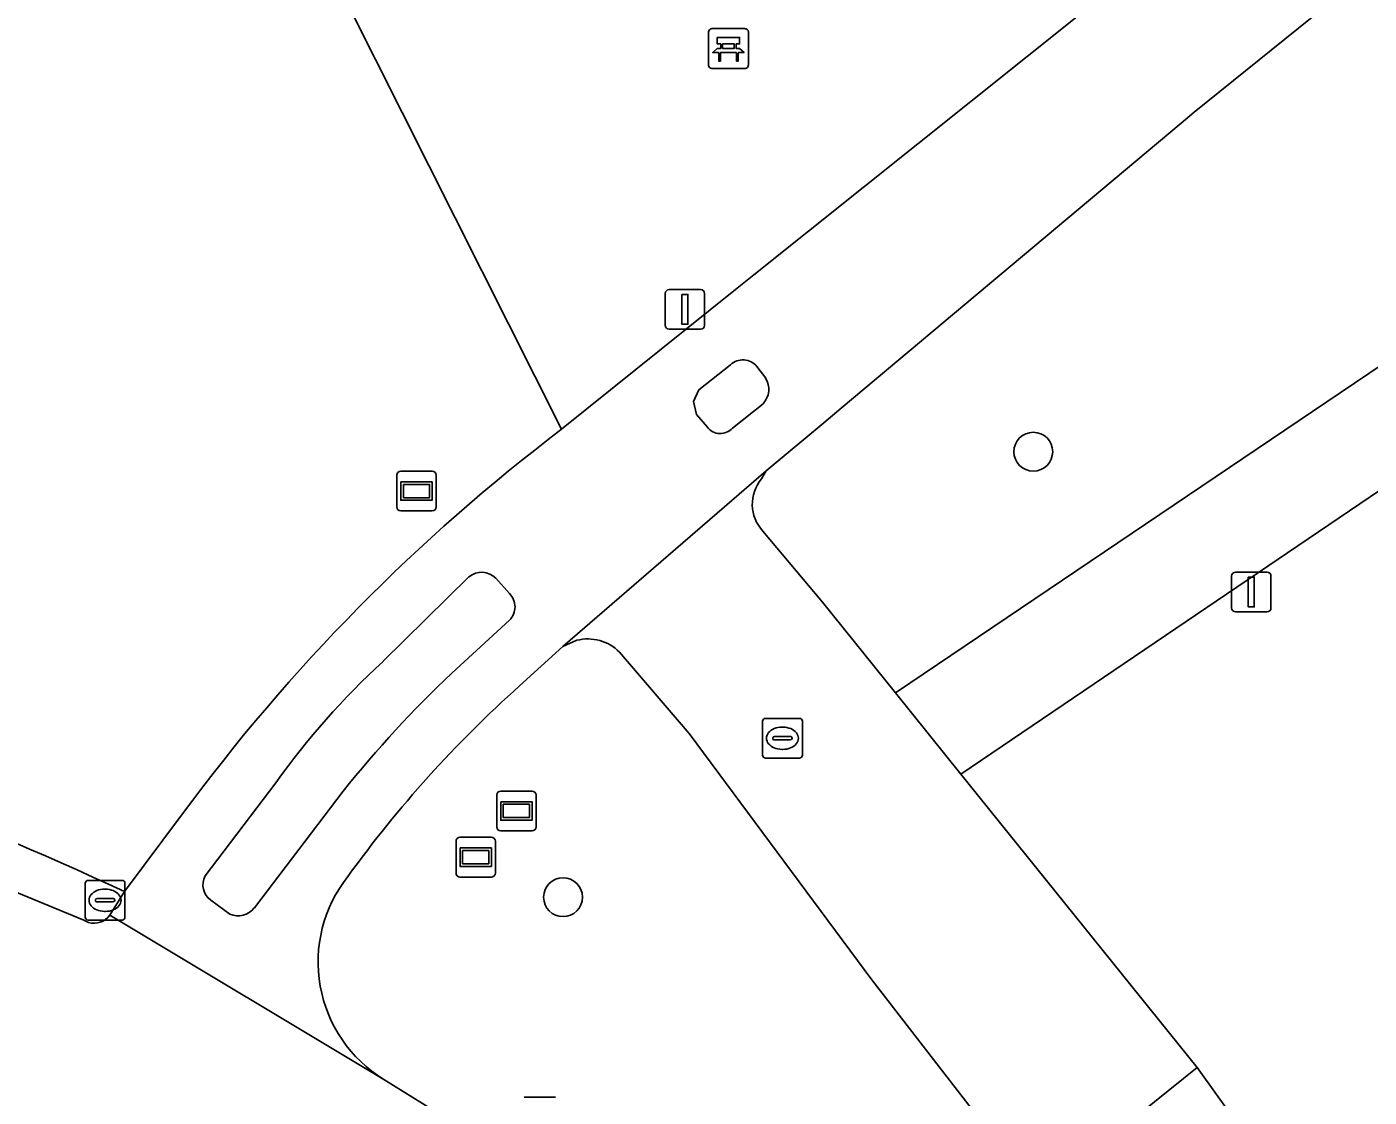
# Model space of a CAD drawing. Extents: x 157445 to 158888, y 383061 to 384688.
# Drawn here: x 157824.14 to 157857.9, y 383638.05 to 383664.97 of the extents above; entities that cross this region are included whole.
import ezdxf

# ---------------------------------------------------------------- set-up
doc = ezdxf.new("R2010")
doc.units = 0
for name, color, linetype in [('IMGEO_Bank', 7, 'Continuous'), ('IMGEO_Boom', 7, 'Continuous'), ('IMGEO_Erf', 7, 'Continuous'), ('IMGEO_Fietspad_gesloten', 7, 'Continuous'), ('IMGEO_Fietspad_open', 7, 'Continuous'), ('IMGEO_Groenvoorziening', 7, 'Continuous'), ('IMGEO_Informatiebord', 7, 'Continuous'), ('IMGEO_Kolk', 7, 'Continuous'), ('IMGEO_Lichtmast', 7, 'Continuous'), ('IMGEO_Rijbaan_lokaal_gesloten', 7, 'Continuous'), ('IMGEO_Rioolput', 7, 'Continuous'), ('IMGEO_Verkeerseiland_gesloten', 7, 'Continuous'), ('IMGEO_Voetpad_gesloten', 7, 'Continuous'), ('IMGEO_Voetpad_halfverhard', 7, 'Continuous'), ('IMGEO_Wegwijzer', 7, 'Continuous')]:
    doc.layers.add(name, color=color, linetype=linetype)

msp = doc.modelspace()

# ---------------------------------------------------------------- linework, layer by layer
at = {"layer": 'IMGEO_Bank'}
for p, q in [((157841.285, 383663.999), (157841.285, 383664.84)), ((157841.285, 383664.84), (157841.285, 383663.999)), ((157841.36, 383664.924), (157842.201, 383664.924)), ((157842.201, 383664.924), (157841.36, 383664.924)), ((157842.285, 383664.849), (157842.285, 383664.008)), ((157842.285, 383664.008), (157842.285, 383664.849)), ((157841.594, 383664.43), (157841.594, 383664.536)), ((157841.638, 383664.536), (157841.638, 383664.43)), ((157841.926, 383664.542), (157841.644, 383664.542)), ((157841.932, 383664.43), (157841.932, 383664.536)), ((157841.976, 383664.536), (157841.976, 383664.43)), ((157841.982, 383664.322), (157841.589, 383664.322)), ((157841.644, 383664.424), (157841.926, 383664.424)), ((157842.21, 383663.924), (157841.369, 383663.924)), ((157841.369, 383663.924), (157842.21, 383663.924))]:
    msp.add_line(p, q, dxfattribs=at)
for points in [[(157841.588, 383664.542), (157841.502, 383664.542), (157841.502, 383664.703), (157842.065, 383664.703), (157842.065, 383664.542), (157841.982, 383664.542)], [(157841.532, 383664.322), (157841.39, 383664.322), (157841.502, 383664.424), (157841.588, 383664.424)], [(157841.582, 383664.315), (157841.582, 383664.108), (157841.539, 383664.108), (157841.539, 383664.315)], [(157841.982, 383664.424), (157842.065, 383664.424), (157842.177, 383664.322), (157842.038, 383664.322)], [(157842.032, 383664.315), (157842.032, 383664.108), (157841.988, 383664.108), (157841.988, 383664.315)]]:
    msp.add_lwpolyline(points, dxfattribs=at)
for centre, radius, start, end in [((157841.363, 383664.846), 0.0779, 92.4484, 184.2845), ((157841.363, 383664.846), 0.0779, 92.4484, 184.2845), ((157842.207, 383664.846), 0.0779, 2.4484, 94.2845), ((157842.207, 383664.846), 0.0779, 2.4484, 94.2845), ((157841.587, 383664.535), 0.00671, 2.8957, 87.1043), ((157841.644, 383664.535), 0.00671, 92.8957, 177.1043), ((157841.926, 383664.535), 0.00671, 2.8957, 87.1043), ((157841.983, 383664.535), 0.00671, 92.8957, 177.1043), ((157841.532, 383664.315), 0.00671, 2.8957, 87.1043), ((157841.589, 383664.315), 0.00671, 92.8957, 177.1043), ((157841.587, 383664.431), 0.00671, 272.8957, 357.1043), ((157841.644, 383664.431), 0.00671, 182.8957, 267.1043), ((157841.926, 383664.431), 0.00671, 272.8957, 357.1043), ((157841.983, 383664.431), 0.00671, 182.8957, 267.1043), ((157841.981, 383664.315), 0.00671, 2.8957, 87.1043), ((157842.038, 383664.315), 0.00671, 92.8957, 177.1043), ((157841.363, 383664.002), 0.0779, 182.4484, 274.2845), ((157841.363, 383664.002), 0.0779, 182.4484, 274.2845), ((157842.207, 383664.002), 0.0779, 272.4484, 4.2845), ((157842.207, 383664.002), 0.0779, 272.4484, 4.2845)]:
    msp.add_arc(centre, radius, start, end, dxfattribs=at)
at = {"layer": 'IMGEO_Boom'}
for centre in [(157849.45, 383654.282), (157837.626, 383643.075)]:
    msp.add_circle(centre, 0.489, dxfattribs=at)
at = {"layer": 'IMGEO_Erf'}
msp.add_lwpolyline([(157898.785, 383680.85), (157847.632, 383646.169), (157853.571, 383638.788), (157861.226, 383628.104), (157861.967, 383627.151)], dxfattribs=at)
at = {"layer": 'IMGEO_Fietspad_gesloten'}
for points in [[(157901.88, 383706.584), (157900.005, 383704.908), (157898.141, 383703.326), (157896.062, 383701.531), (157894.337, 383700.082), (157892.352, 383698.448), (157885.736, 383692.998), (157875.014, 383684.462), (157865.358, 383676.882), (157852.047, 383666.43), (157842.421, 383658.73), (157841.961, 383658.361), (157837.589, 383654.846)], [(157836.528, 383648.389), (157837.624, 383649.379), (157842.737, 383653.797), (157844.18, 383655.008), (157844.618, 383655.376), (157853.167, 383662.55), (157853.493, 383662.824), (157867.519, 383674.129), (157877.185, 383681.716), (157887.939, 383690.278), (157894.577, 383695.746), (157896.575, 383697.391), (157898.331, 383698.866), (157900.417, 383700.667), (157902.304, 383702.269), (157904.181, 383703.947)], [(157841.256, 383654.902), (157840.983, 383655.219), (157840.905, 383655.541), (157841.044, 383655.837), (157841.835, 383656.47)], [(157842.501, 383656.426), (157842.721, 383656.136)], [(157842.656, 383655.487), (157841.883, 383654.874)], [(157842.617, 383653.598), (157842.737, 383653.797), (157837.624, 383649.379), (157837.973, 383649.538)], [(157847.632, 383646.169), (157845.982, 383648.22), (157844.147, 383650.501), (157842.65, 383652.286)], [(157833.098, 383649.006), (157835.259, 383651.133)], [(157835.935, 383651.097), (157836.279, 383650.712)], [(157836.279, 383650.046), (157834.829, 383648.714)], [(157839.043, 383649.242), (157840.8, 383647.196), (157845.39, 383640.995), (157849.584, 383635.58), (157853.571, 383638.788), (157847.632, 383646.169)], [(157828.628, 383643.614), (157830.4, 383645.95)], [(157832.098, 383645.745), (157829.863, 383642.805)], [(157828.058, 383645.171), (157826.594, 383643.22), (157826.23, 383642.626), (157833.121, 383638.493)], [(157829.245, 383642.647), (157828.767, 383642.999)]]:
    msp.add_lwpolyline(points, dxfattribs=at)
for centre, radius, start, end in [((157842.147, 383656.128), 0.463, 40.0381, 132.4023), ((157842.257, 383655.855), 0.542, 317.3164, 31.245), ((157866.117, 383617.21), 47.226, 127.1625, 143.6966), ((157841.581, 383655.141), 0.403, 216.3063, 318.5797), ((157843.371, 383652.961), 0.987, 139.7947, 223.0869), ((157835.578, 383650.752), 0.497, 43.9945, 129.9087), ((157835.95, 383650.379), 0.468, 314.687, 45.313), ((157838.252, 383648.464), 1.109, 44.511, 104.5623), ((157846.166, 383634.75), 19.339, 132.5103, 144.6101), ((157854.807, 383627.597), 29.069, 133.4122, 141.3697), ((157856.434, 383626.136), 29.857, 131.8135, 144.2095), ((157829.045, 383643.385), 0.476, 151.2244, 234.2472), ((157834.928, 383641.446), 3.462, 141.5874, 238.5438), ((157829.451, 383643.128), 0.523, 246.7927, 321.8898)]:
    msp.add_arc(centre, radius, start, end, dxfattribs=at)
at = {"layer": 'IMGEO_Fietspad_open'}
msp.add_lwpolyline([(157853.571, 383638.788), (157849.584, 383635.58), (157858.15, 383625.351), (157861.226, 383628.104)], close=True, dxfattribs=at)
at = {"layer": 'IMGEO_Groenvoorziening'}
for points in [[(157885.522, 383728.992), (157839.994, 383696.696), (157835.48, 383702.88), (157823.566, 383689.434), (157823.053, 383687.894), (157822.409, 383687.192), (157821.549, 383686.723), (157837.589, 383654.846), (157841.961, 383658.361), (157842.421, 383658.73), (157852.047, 383666.43), (157865.358, 383676.882), (157875.014, 383684.462), (157885.736, 383692.998), (157892.352, 383698.448), (157894.337, 383700.082), (157896.062, 383701.531), (157898.141, 383703.326), (157900.005, 383704.908), (157901.88, 383706.584)], [(157904.181, 383703.947), (157902.304, 383702.269), (157900.417, 383700.667), (157898.331, 383698.866), (157896.575, 383697.391), (157894.577, 383695.746), (157887.939, 383690.278), (157877.185, 383681.716), (157867.519, 383674.129), (157853.493, 383662.824), (157853.167, 383662.55), (157844.618, 383655.376), (157844.18, 383655.008), (157842.737, 383653.797), (157842.617, 383653.598)], [(157837.589, 383654.846), (157821.549, 383686.723)], [(157842.65, 383652.286), (157844.147, 383650.501), (157845.982, 383648.22), (157897.053, 383682.688)], [(157837.973, 383649.538), (157837.624, 383649.379), (157836.528, 383648.389)], [(157849.584, 383635.58), (157845.39, 383640.995), (157840.8, 383647.196), (157839.043, 383649.242)], [(157826.594, 383643.22), (157828.058, 383645.171)], [(157833.121, 383638.493), (157835.303, 383637.133), (157835.755, 383636.897)]]:
    msp.add_lwpolyline(points, dxfattribs=at)
for centre, radius, start, end in [((157866.117, 383617.21), 47.226, 127.1625, 143.6966), ((157843.371, 383652.961), 0.987, 139.7947, 223.0869), ((157838.252, 383648.464), 1.109, 44.511, 104.5623), ((157856.434, 383626.136), 29.857, 131.8135, 144.2095), ((157785.841, 383555.269), 96.934, 65.13897, 73.36303), ((157834.928, 383641.446), 3.462, 141.5874, 238.5438)]:
    msp.add_arc(centre, radius, start, end, dxfattribs=at)
at = {"layer": 'IMGEO_Informatiebord'}
for p, q in [((157835.957, 383644.845), (157835.957, 383645.645)), ((157835.957, 383645.645), (157835.957, 383644.845)), ((157836.057, 383645.745), (157836.847, 383645.745)), ((157836.847, 383645.745), (157836.057, 383645.745)), ((157836.947, 383645.645), (157836.947, 383644.845)), ((157836.947, 383644.845), (157836.947, 383645.645)), ((157835.034, 383644.582), (157835.824, 383644.582)), ((157835.824, 383644.582), (157835.034, 383644.582)), ((157836.847, 383644.745), (157836.057, 383644.745)), ((157836.057, 383644.745), (157836.847, 383644.745)), ((157834.934, 383643.682), (157834.934, 383644.482)), ((157834.934, 383644.482), (157834.934, 383643.682)), ((157835.924, 383644.482), (157835.924, 383643.682)), ((157835.924, 383643.682), (157835.924, 383644.482)), ((157835.824, 383643.582), (157835.034, 383643.582)), ((157835.034, 383643.582), (157835.824, 383643.582))]:
    msp.add_line(p, q, dxfattribs=at)
for points in [[(157836.058, 383645.477), (157836.846, 383645.477), (157836.846, 383645.013), (157836.058, 383645.013), (157836.058, 383645.477)], [(157836.123, 383645.412), (157836.123, 383645.078), (157836.781, 383645.078), (157836.781, 383645.412), (157836.123, 383645.412)], [(157835.035, 383644.314), (157835.823, 383644.314), (157835.823, 383643.85), (157835.035, 383643.85), (157835.035, 383644.314)], [(157835.1, 383644.249), (157835.1, 383643.915), (157835.758, 383643.915), (157835.758, 383644.249), (157835.1, 383644.249)]]:
    msp.add_lwpolyline(points, dxfattribs=at)
for centre, start, end in [((157836.057, 383645.645), 90, 180), ((157836.057, 383645.645), 90, 180), ((157836.847, 383645.645), 0, 90), ((157836.847, 383645.645), 360, 90), ((157835.034, 383644.482), 90, 180), ((157835.034, 383644.482), 90, 180), ((157835.824, 383644.482), 0, 90), ((157835.824, 383644.482), 360, 90), ((157836.057, 383644.845), 180, 270), ((157836.057, 383644.845), 180, 270), ((157836.847, 383644.845), 270, 0), ((157836.847, 383644.845), 270, 0), ((157835.034, 383643.682), 180, 270), ((157835.034, 383643.682), 180, 270), ((157835.824, 383643.682), 270, 0), ((157835.824, 383643.682), 270, 0)]:
    msp.add_arc(centre, 0.1, start, end, dxfattribs=at)
at = {"layer": 'IMGEO_Kolk'}
for p, q in [((157825.608, 383642.573), (157825.608, 383643.425)), ((157825.683, 383643.499), (157826.535, 383643.499)), ((157826.096, 383643.279), (157826.121, 383643.279)), ((157826.609, 383643.425), (157826.609, 383642.573)), ((157825.867, 383642.993), (157825.867, 383643.005)), ((157826.305, 383642.956), (157825.907, 383642.956)), ((157825.91, 383643.042), (157826.308, 383643.042)), ((157826.351, 383643.005), (157826.351, 383642.993)), ((157826.119, 383642.719), (157826.094, 383642.719)), ((157826.535, 383642.499), (157825.683, 383642.499))]:
    msp.add_line(p, q, dxfattribs=at)
for points in [[(157825.608, 383642.573), (157825.608, 383643.425)], [(157825.683, 383643.499), (157826.535, 383643.499)], [(157826.609, 383643.425), (157826.609, 383642.573)], [(157826.535, 383642.499), (157825.683, 383642.499)]]:
    msp.add_lwpolyline(points, dxfattribs=at)
for centre, radius, start, end in [((157825.685, 383643.423), 0.0765, 91.552, 178.448), ((157825.685, 383643.423), 0.0765, 91.552, 178.448), ((157826.533, 383643.423), 0.0765, 1.552, 88.448), ((157826.533, 383643.423), 0.0765, 1.552, 88.448), ((157825.907, 383643.002), 0.0403, 85.8775, 175.7526), ((157825.904, 383642.992), 0.0366, 178.938, 274.7102), ((157826.308, 383642.999), 0.043, 264.8664, 352.4533), ((157826.312, 383643.004), 0.0386, 1.7309, 96.639), ((157825.685, 383642.575), 0.0765, 181.552, 268.448), ((157825.685, 383642.575), 0.0765, 181.552, 268.448), ((157826.533, 383642.575), 0.0765, 271.552, 358.448), ((157826.533, 383642.575), 0.0765, 271.552, 358.448)]:
    msp.add_arc(centre, radius, start, end, dxfattribs=at)
for centre, major_axis, ratio, start_param, end_param in [((157826.095, 383642.999), (-0.387, 0.002), 0.722429, 4.712389, 7.853982), ((157826.12, 383642.999), (-0.39, 0.002), 0.717154, 1.570796, 4.712389)]:
    msp.add_ellipse(centre, major_axis=major_axis, ratio=ratio, start_param=start_param, end_param=end_param, dxfattribs=at)
at = {"layer": 'IMGEO_Lichtmast'}
for p, q in [((157840.195, 383657.462), (157840.195, 383658.262)), ((157840.195, 383658.262), (157840.195, 383657.462)), ((157840.295, 383658.362), (157841.085, 383658.362)), ((157841.085, 383658.362), (157840.295, 383658.362)), ((157841.185, 383658.262), (157841.185, 383657.462)), ((157841.185, 383657.462), (157841.185, 383658.262)), ((157841.085, 383657.362), (157840.295, 383657.362)), ((157840.295, 383657.362), (157841.085, 383657.362)), ((157854.438, 383650.354), (157854.438, 383651.154)), ((157854.438, 383651.154), (157854.438, 383650.354)), ((157854.538, 383651.254), (157855.328, 383651.254)), ((157855.328, 383651.254), (157854.538, 383651.254)), ((157855.428, 383651.154), (157855.428, 383650.354)), ((157855.428, 383650.354), (157855.428, 383651.154)), ((157855.328, 383650.254), (157854.538, 383650.254)), ((157854.538, 383650.254), (157855.328, 383650.254)), ((157836.649, 383638.046), (157837.439, 383638.046)), ((157837.439, 383638.046), (157836.649, 383638.046))]:
    msp.add_line(p, q, dxfattribs=at)
for points in [[(157840.615, 383658.237), (157840.765, 383658.237), (157840.765, 383657.487), (157840.615, 383657.487), (157840.615, 383658.237)], [(157854.858, 383651.129), (157855.008, 383651.129), (157855.008, 383650.379), (157854.858, 383650.379), (157854.858, 383651.129)]]:
    msp.add_lwpolyline(points, dxfattribs=at)
for centre, start, end in [((157840.295, 383658.262), 90, 180), ((157840.295, 383658.262), 90, 180), ((157841.085, 383658.262), 0, 90), ((157841.085, 383658.262), 360, 90), ((157840.295, 383657.462), 180, 270), ((157840.295, 383657.462), 180, 270), ((157841.085, 383657.462), 270, 0), ((157841.085, 383657.462), 270, 0), ((157854.538, 383651.154), 90, 180), ((157854.538, 383651.154), 90, 180), ((157855.328, 383651.154), 0, 90), ((157855.328, 383651.154), 360, 90), ((157854.538, 383650.354), 180, 270), ((157854.538, 383650.354), 180, 270), ((157855.328, 383650.354), 270, 0), ((157855.328, 383650.354), 270, 0)]:
    msp.add_arc(centre, 0.1, start, end, dxfattribs=at)
at = {"layer": 'IMGEO_Rijbaan_lokaal_gesloten'}
for points in [[(157825.689, 383642.443), (157825.572, 383642.498), (157822.139, 383643.917), (157819.734, 383638.593), (157821.904, 383637.546), (157822.047, 383637.475), (157826.868, 383634.978)], [(157833.121, 383638.493), (157826.23, 383642.626)], [(157827.871, 383634.625), (157828.844, 383634.074), (157832.239, 383632.153), (157835.303, 383637.133), (157833.121, 383638.493)]]:
    msp.add_lwpolyline(points, dxfattribs=at)
msp.add_arc((157825.834, 383642.904), 0.484, 252.5061, 324.8714, dxfattribs=at)
at = {"layer": 'IMGEO_Rioolput'}
for p, q in [((157842.642, 383646.648), (157842.642, 383647.5)), ((157842.717, 383647.574), (157843.569, 383647.574)), ((157843.13, 383647.354), (157843.155, 383647.354)), ((157843.643, 383647.5), (157843.643, 383646.648)), ((157842.901, 383647.068), (157842.901, 383647.08)), ((157843.339, 383647.031), (157842.941, 383647.031)), ((157842.944, 383647.117), (157843.342, 383647.117)), ((157843.385, 383647.08), (157843.385, 383647.068)), ((157843.153, 383646.794), (157843.128, 383646.794)), ((157843.569, 383646.574), (157842.717, 383646.574))]:
    msp.add_line(p, q, dxfattribs=at)
for points in [[(157842.642, 383646.648), (157842.642, 383647.5)], [(157842.717, 383647.574), (157843.569, 383647.574)], [(157843.643, 383647.5), (157843.643, 383646.648)], [(157843.569, 383646.574), (157842.717, 383646.574)]]:
    msp.add_lwpolyline(points, dxfattribs=at)
for centre, radius, start, end in [((157842.719, 383647.498), 0.0765, 91.552, 178.448), ((157842.719, 383647.498), 0.0765, 91.552, 178.448), ((157843.567, 383647.498), 0.0765, 1.552, 88.448), ((157843.567, 383647.498), 0.0765, 1.552, 88.448), ((157842.941, 383647.077), 0.0403, 85.8775, 175.7526), ((157842.938, 383647.067), 0.0366, 178.938, 274.7102), ((157843.342, 383647.074), 0.043, 264.8664, 352.4533), ((157843.346, 383647.079), 0.0386, 1.7309, 96.639), ((157842.719, 383646.65), 0.0765, 181.552, 268.448), ((157842.719, 383646.65), 0.0765, 181.552, 268.448), ((157843.567, 383646.65), 0.0765, 271.552, 358.448), ((157843.567, 383646.65), 0.0765, 271.552, 358.448)]:
    msp.add_arc(centre, radius, start, end, dxfattribs=at)
for centre, major_axis, ratio, start_param, end_param in [((157843.129, 383647.074), (-0.387, 0.002), 0.722429, 4.712389, 7.853982), ((157843.154, 383647.074), (-0.39, 0.002), 0.717154, 1.570796, 4.712389)]:
    msp.add_ellipse(centre, major_axis=major_axis, ratio=ratio, start_param=start_param, end_param=end_param, dxfattribs=at)
at = {"layer": 'IMGEO_Verkeerseiland_gesloten'}
for points in [[(157841.835, 383656.47), (157841.044, 383655.837), (157840.905, 383655.541), (157840.983, 383655.219), (157841.256, 383654.902)], [(157842.721, 383656.136), (157842.501, 383656.426)], [(157841.883, 383654.874), (157842.656, 383655.487)], [(157835.259, 383651.133), (157833.098, 383649.006)], [(157836.279, 383650.712), (157835.935, 383651.097)], [(157834.829, 383648.714), (157836.279, 383650.046)], [(157830.4, 383645.95), (157828.628, 383643.614)], [(157829.863, 383642.805), (157832.098, 383645.745)], [(157828.767, 383642.999), (157829.245, 383642.647)]]:
    msp.add_lwpolyline(points, dxfattribs=at)
for centre, radius, start, end in [((157842.147, 383656.128), 0.463, 40.0381, 132.4023), ((157842.257, 383655.855), 0.542, 317.3164, 31.245), ((157841.581, 383655.141), 0.403, 216.3063, 318.5797), ((157835.578, 383650.752), 0.497, 43.9945, 129.9087), ((157835.95, 383650.379), 0.468, 314.687, 45.313), ((157846.166, 383634.75), 19.339, 132.5103, 144.6101), ((157854.807, 383627.597), 29.069, 133.4122, 141.3697), ((157829.045, 383643.385), 0.476, 151.2244, 234.2472), ((157829.451, 383643.128), 0.523, 246.7927, 321.8898)]:
    msp.add_arc(centre, radius, start, end, dxfattribs=at)
at = {"layer": 'IMGEO_Voetpad_gesloten'}
for points in [[(157816.705, 383645.884), (157822.139, 383643.917), (157825.572, 383642.498), (157825.689, 383642.443)], [(157826.23, 383642.626), (157826.594, 383643.22)]]:
    msp.add_lwpolyline(points, dxfattribs=at)
for centre, radius, start, end in [((157785.841, 383555.269), 96.934, 65.13897, 73.36303), ((157825.834, 383642.904), 0.484, 252.5061, 324.8714)]:
    msp.add_arc(centre, radius, start, end, dxfattribs=at)
at = {"layer": 'IMGEO_Voetpad_halfverhard'}
msp.add_lwpolyline([(157897.053, 383682.688), (157845.982, 383648.22), (157847.632, 383646.169), (157898.785, 383680.85)], dxfattribs=at)
at = {"layer": 'IMGEO_Wegwijzer'}
for p, q in [((157833.445, 383652.892), (157833.445, 383653.692)), ((157833.445, 383653.692), (157833.445, 383652.892)), ((157833.545, 383653.792), (157834.335, 383653.792)), ((157834.335, 383653.792), (157833.545, 383653.792)), ((157834.435, 383653.692), (157834.435, 383652.892)), ((157834.435, 383652.892), (157834.435, 383653.692)), ((157834.335, 383652.792), (157833.545, 383652.792)), ((157833.545, 383652.792), (157834.335, 383652.792))]:
    msp.add_line(p, q, dxfattribs=at)
for points in [[(157833.546, 383653.524), (157834.334, 383653.524), (157834.334, 383653.06), (157833.546, 383653.06), (157833.546, 383653.524)], [(157833.611, 383653.459), (157833.611, 383653.125), (157834.269, 383653.125), (157834.269, 383653.459), (157833.611, 383653.459)]]:
    msp.add_lwpolyline(points, dxfattribs=at)
for centre, start, end in [((157833.545, 383653.692), 90, 180), ((157833.545, 383653.692), 90, 180), ((157834.335, 383653.692), 0, 90), ((157834.335, 383653.692), 360, 90), ((157833.545, 383652.892), 180, 270), ((157833.545, 383652.892), 180, 270), ((157834.335, 383652.892), 270, 0), ((157834.335, 383652.892), 270, 0)]:
    msp.add_arc(centre, 0.1, start, end, dxfattribs=at)

doc.saveas('drawing.dxf')
